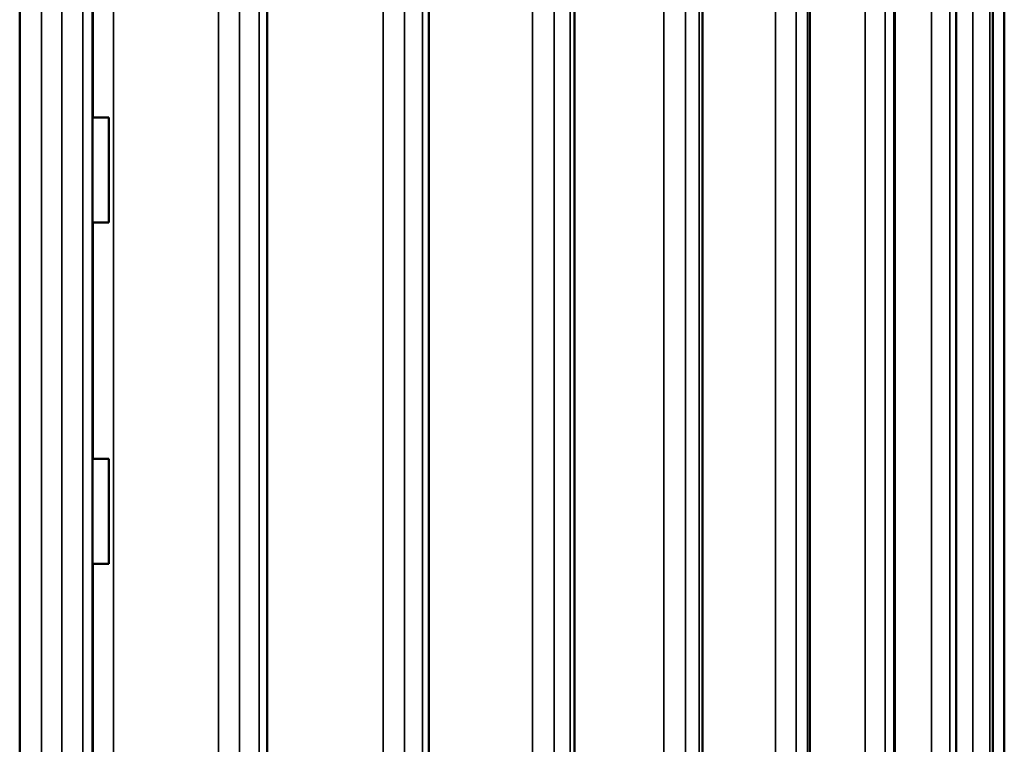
# Model space of a CAD drawing. Header units: millimetres. Extents: x 38 to 2514, y 38 to 1622.
# Tile 264 of 310: x 1594 to 1632, y 817 to 845. Entities that reach past the tile are written whole.
import ezdxf

# ---------------------------------------------------------------- set-up
doc = ezdxf.new("R2010")
doc.units = ezdxf.units.MM
doc.header["$LTSCALE"] = 7.692308
doc.layers.add('Visible (ISO)', color=7, linetype='Continuous', lineweight=50)
doc.layers.add('Visible Narrow (ISO)', color=7, linetype='Continuous', lineweight=35)

msp = doc.modelspace()

# ---------------------------------------------------------------- linework, layer by layer
at = {"layer": 'Visible (ISO)'}
for p, q in [((1594.427, 971.1927), (1594.427, 799.3272)), ((1597.1958, 913.1449), (1597.1958, 798.6424)), ((1603.8462, 912.956), (1603.8462, 797.2231)), ((1610.0035, 912.7842), (1610.0035, 761.6927)), ((1615.5623, 912.5832), (1615.5623, 761.6927)), ((1620.4276, 912.3523), (1620.4276, 761.6927)), ((1624.5161, 912.1606), (1624.5161, 761.6927)), ((1627.7578, 911.8673), (1627.7578, 761.6927)), ((1630.0972, 911.6636), (1630.0972, 761.6927)), ((1631.4944, 911.4935), (1631.4944, 761.6927)), ((1631.927, 759.3427), (1631.927, 911.2927)), ((1597.2193, 841.1927), (1597.1958, 841.1927)), ((1597.2193, 841.1927), (1597.8162, 841.1927)), ((1597.8162, 841.1927), (1597.8162, 837.1927)), ((1597.2193, 837.1927), (1597.1958, 837.1927)), ((1597.2193, 837.1927), (1597.8162, 837.1927)), ((1597.2193, 828.1927), (1597.1958, 828.1927)), ((1597.2193, 828.1927), (1597.8162, 828.1927)), ((1597.8162, 828.1927), (1597.8162, 824.1927)), ((1597.2193, 824.1927), (1597.1958, 824.1927)), ((1597.2193, 824.1927), (1597.8162, 824.1927))]:
    msp.add_line(p, q, dxfattribs=at)
at = {"layer": 'Visible Narrow (ISO)'}
for p, q in [((1598.0034, 916.2927), (1598.0034, 798.4532)), ((1595.2635, 913.5969), (1595.2635, 799.1144)), ((1602.0013, 913.5969), (1602.0013, 797.5853)), ((1608.2673, 913.5969), (1608.2673, 761.6927)), ((1613.9543, 913.5969), (1613.9543, 761.6927)), ((1618.965, 913.5969), (1618.965, 761.6927)), ((1623.2136, 913.5969), (1623.2136, 761.6927)), ((1626.6275, 913.5969), (1626.6275, 761.6927)), ((1629.1482, 913.5969), (1629.1482, 761.6927)), ((1630.7326, 913.5969), (1630.7326, 761.6927)), ((1596.0316, 911.2927), (1596.0318, 798.9235)), ((1596.8293, 911.2927), (1596.8295, 798.7298)), ((1602.8021, 911.2927), (1602.8023, 797.4251)), ((1603.5498, 911.2927), (1603.55, 797.2796)), ((1609.087, 911.2927), (1609.0873, 761.6927)), ((1609.772, 911.2927), (1609.7723, 761.6927)), ((1614.7789, 911.2927), (1614.7792, 761.6927)), ((1615.3894, 911.2927), (1615.3898, 761.6927)), ((1619.7803, 911.2927), (1619.7807, 761.6927)), ((1620.3059, 911.2927), (1620.3064, 761.6927)), ((1624.0058, 911.2927), (1624.0062, 761.6927)), ((1624.4375, 911.2927), (1624.4379, 761.6927)), ((1627.3829, 911.2927), (1627.3834, 761.6927)), ((1627.7133, 911.2927), (1627.7138, 761.6927)), ((1629.8539, 911.2927), (1629.8545, 761.6927)), ((1630.0774, 911.2927), (1630.0779, 761.6927)), ((1631.3766, 911.2927), (1631.3771, 761.6927)), ((1631.4893, 911.2927), (1631.4898, 761.6927)), ((1631.9249, 911.2927), (1631.9254, 761.6927)), ((1597.2193, 850.1927), (1597.2193, 841.1927)), ((1597.2193, 837.1927), (1597.2193, 828.1927)), ((1597.2193, 824.1927), (1597.2193, 815.1927))]:
    msp.add_line(p, q, dxfattribs=at)

doc.saveas('drawing.dxf')
